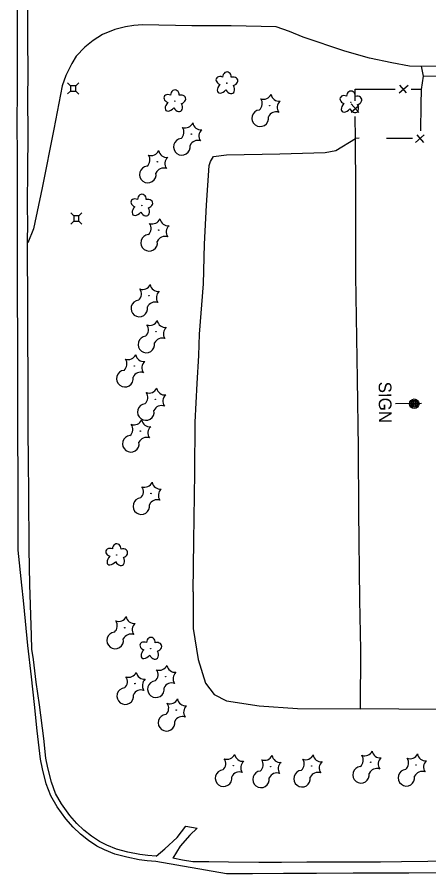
# Model space of a CAD drawing. Extents: x 588843 to 2552415, y 180129 to 269402.
# Drawn here: x 593240.3 to 593435.2, y 183995.4 to 184401.2 of the extents above; entities that cross this region are included whole.
import ezdxf

# ---------------------------------------------------------------- set-up
doc = ezdxf.new("R2010")
doc.units = 0
for name, color, linetype in [('Default', 7, 'Continuous'), ('E_AREA', 7, 'Continuous'), ('E_DWY', 7, 'Continuous'), ('E_FEN_P', 7, 'Continuous'), ('E_LAND_Vegetation', 7, 'Continuous'), ('E_MISCPROP', 7, 'Continuous'), ('E_RDWY', 7, 'Continuous'), ('E_RDWY_C_and_G', 7, 'Continuous'), ('E_RDWY_Gravel', 7, 'Continuous'), ('E_SGN', 7, 'Continuous'), ('E_SGN_Text', 7, 'Continuous'), ('E_UTL_AG_Bold', 7, 'Continuous')]:
    doc.layers.add(name, color=color, linetype=linetype)

# ---------------------------------------------------------------- blocks, each defined once
blk = doc.blocks.new('CTRE')
at = {"layer": 'Default'}
blk.add_circle((0, 0), 0.223, dxfattribs=at)
for centre, start, end in [((-11.97, 8.96), 280.2067, 5.97162), ((1.81, 14.92), 220.21132, 305.97623), ((13.83, 5.89), 160.21133, 245.97624), ((-13.83, -5.9), 340.21132, 65.97623), ((-1.81, -14.93), 40.21133, 125.97624), ((12.03, -9.04), 185.92721, 100.25111)]:
    blk.add_arc(centre, 7.87, start, end, dxfattribs=at)
blk = doc.blocks.new('DTRE')
at = {"layer": 'Default'}
blk.add_circle((-0.18, 0), 0.183, dxfattribs=at)
for centre, major_axis, ratio in [((-1.87, 5.32), (1.36, -4.98), 0.782863), ((-5.87, 0.15), (4.93, -0.12), 0.832022), ((4.06, 2.74), (-5.27, -2.93), 0.691916), ((-2.49, -5.24), (1.8, 4.86), 0.716896), ((3.54, -3.71), (-5.01, 4.58), 0.560249)]:
    blk.add_ellipse(centre, major_axis=major_axis, ratio=ratio, start_param=1.570796, end_param=4.712389, dxfattribs=at)
blk = doc.blocks.new('PED')
at = {"layer": 'Default'}
for p, q in [((-2.5, 2.5), (-5.33, 5.33)), ((2.5, 2.5), (5.33, 5.33)), ((-2.5, -2.5), (-5.33, -5.33)), ((2.5, -2.5), (5.33, -5.33))]:
    blk.add_line(p, q, dxfattribs=at)
blk.add_lwpolyline([(-2.5, -2.5), (2.5, -2.5), (2.5, 2.5), (-2.5, 2.5)], close=True, dxfattribs=at)
blk = doc.blocks.new('POLE')
at = {"layer": 'Default'}
for radius in [4.46, 3.35, 2.23, 1.12]:
    blk.add_circle((0, 0), radius, dxfattribs=at)
blk = doc.blocks.new('SIGN')
at = {"layer": 'Default'}
blk.add_text('SIGN', height=12, dxfattribs=at).set_placement((-18.55, -6))

msp = doc.modelspace()

# ---------------------------------------------------------------- linework, layer by layer
at = {"layer": 'E_AREA'}
msp.add_lwpolyline([(593431.59, 184377.93), (593432.5, 184373.17)], dxfattribs=at)
at = {"layer": 'E_DWY'}
for points in [[(593631.69, 184413.71), (593631.67, 184373.35), (593604.85, 184372.88), (593564.43, 184373), (593502.95, 184372.78), (593454.12, 184373.01), (593432.5, 184373.17), (593431.48, 184366.85)], [(593470.82, 184377.84), (593426, 184377.94), (593417.66, 184379.46), (593407.11, 184381.69), (593395.36, 184385.08), (593375.64, 184391.63), (593369.17, 184394.36), (593362.89, 184396.66), (593341.55, 184397.01), (593323.04, 184397.1), (593299.63, 184397.51), (593295.54, 184397.19), (593291.52, 184396.66), (593286.51, 184395.29), (593280.75, 184392.96), (593276.21, 184390.1), (593272.35, 184386.92), (593268.25, 184382.72), (593266.13, 184379.26), (593263.3, 184373.56), (593261.65, 184368.64), (593257.65, 184348.09), (593252.09, 184320.4), (593248.08, 184300.88), (593245.28, 184294.32)], [(593323.63, 184129.02), (593323.87, 184153.18), (593324.38, 184185.29), (593324.62, 184209.34), (593325.48, 184227.67), (593326.23, 184240.93), (593326.6, 184251.11), (593328.55, 184274.9), (593329.02, 184293.67), (593330, 184312.2), (593331.12, 184330.87), (593331.74, 184332.8), (593333.23, 184335.24), (593339.34, 184335.91), (593364.65, 184336.4), (593386.05, 184337.01), (593391.08, 184338.04), (593400.42, 184343.69)], [(593402.45, 184125.26), (593401.98, 184167.17), (593401.81, 184197.24), (593401.41, 184229.76), (593400.56, 184278.64), (593400.59, 184318.89), (593400.42, 184343.72)], [(593323.63, 184129.02), (593323.68, 184111.58), (593325.91, 184096.93), (593329.53, 184085.67), (593333.48, 184080.36), (593339.36, 184077.44), (593354.79, 184075.02), (593372.94, 184073.72), (593402.81, 184073.66)], [(593439.11, 184073.34), (593402.81, 184073.66), (593402.96, 184101.6), (593402.45, 184125.26)]]:
    msp.add_lwpolyline(points, dxfattribs=at)
at = {"layer": 'E_FEN_P'}
for p, q in [((593421.09, 184365.32), (593425.34, 184369)), ((593421.29, 184369.01), (593424.48, 184365.39)), ((593402.07, 184355.96), (593398.35, 184360.18)), ((593398.37, 184356.13), (593401.97, 184359.34)), ((593433.03, 184345.44), (593428.79, 184341.74)), ((593432.84, 184341.74), (593429.65, 184345.36))]:
    msp.add_line(p, q, dxfattribs=at)
for points in [[(593400.33, 184361.61), (593400.31, 184367.06), (593407.04, 184367.05)], [(593407.04, 184367.05), (593419.22, 184367.03)], [(593426.76, 184367.01), (593431.51, 184367), (593431.43, 184359.57)], [(593431.43, 184359.57), (593431.29, 184347.39)], [(593402.24, 184343.85), (593400.42, 184343.72), (593400.37, 184354.07)], [(593427.37, 184343.73), (593415.19, 184343.74)]]:
    msp.add_lwpolyline(points, dxfattribs=at)
at = {"layer": 'E_RDWY'}
for points in [[(593242.46, 184132.19), (593240.85, 184148.67), (593240.82, 184164.6), (593240.73, 184183.98), (593240.65, 184202.42), (593240.54, 184220.47), (593240.49, 184297.36), (593240.52, 184313.89), (593240.45, 184335.12), (593240.29, 184350.9), (593240.44, 184366.42), (593240.41, 184382.33), (593240.4, 184397.38), (593240.34, 184413.18)], [(593251.42, 184049.75), (593249.8, 184063.22), (593248.43, 184075.61), (593247.02, 184088.74), (593245.41, 184103.65), (593244.29, 184115.13), (593243.3, 184124.84), (593242.46, 184132.19)], [(593306.1, 184003.8), (593310.18, 184007.26), (593316.1, 184012.72), (593320.22, 184018.08), (593325.5, 184017.03), (593322, 184013.76), (593317.53, 184008.59), (593314.03, 184002.86)], [(593439.7, 183995.86), (593425.74, 183995.79), (593412.44, 183995.74), (593399.36, 183995.72), (593381.98, 183995.54), (593366.43, 183995.53), (593351.75, 183995.49), (593339.4, 183995.44), (593305.91, 184001.31)]]:
    msp.add_lwpolyline(points, dxfattribs=at)
at = {"layer": 'E_RDWY_C_and_G'}
for points in [[(593305.91, 184001.31), (593301.87, 184001.61), (593297.98, 184002.11), (593292.18, 184003.3), (593286.59, 184004.78), (593281.65, 184006.8), (593278.05, 184008.57), (593273.99, 184011.2), (593270.28, 184014.26), (593266.78, 184017.5), (593263.27, 184021.45), (593259.19, 184027.2), (593256.22, 184032.44), (593254.09, 184038.11), (593252.34, 184045.1), (593251.42, 184049.75)], [(593306.1, 184003.8), (593302.13, 184004.1), (593298.39, 184004.58), (593292.75, 184005.74), (593287.39, 184007.16), (593282.68, 184009.08), (593279.28, 184010.75), (593275.48, 184013.22), (593271.93, 184016.14), (593268.56, 184019.25), (593265.23, 184023.01), (593261.31, 184028.54), (593258.49, 184033.51), (593256.48, 184038.85), (593254.78, 184045.64), (593253.87, 184050.24)]]:
    msp.add_lwpolyline(points, dxfattribs=at)
at = {"layer": 'E_RDWY_Gravel'}
for points in [[(593246.35, 184132.48), (593245.99, 184149.18), (593245.82, 184175.7), (593245.63, 184190.91), (593245.53, 184205.49), (593245.5, 184220.98), (593245.27, 184297.56), (593245.38, 184300.64), (593245.27, 184314.1), (593245.4, 184327.5), (593245.46, 184346.59), (593245.4, 184362.19), (593245.49, 184375.02), (593245.41, 184390.88), (593245.34, 184405.88)], [(593253.87, 184050.24), (593252.91, 184059.48), (593250.89, 184075.43), (593249.33, 184086.19), (593247.96, 184096.97), (593247.31, 184101.9), (593247.03, 184108.35), (593246.35, 184132.48)], [(593447.25, 184001.47), (593434.77, 184001.37), (593422.26, 184001.09), (593412.28, 184001.03), (593402.4, 184000.97), (593388.91, 184000.9), (593377.36, 184001.05), (593365.47, 184000.89), (593354.69, 184000.89), (593340.27, 184001), (593331.02, 184001.09), (593323.38, 184001.13), (593318.54, 184001.89), (593314.03, 184002.86)]]:
    msp.add_lwpolyline(points, dxfattribs=at)
at = {"layer": 'E_SGN'}
msp.add_lwpolyline([(593419.45, 184218.27), (593431.64, 184218.31)], dxfattribs=at)

# ---------------------------------------------------------------- block references
at = {"layer": 'E_LAND_Vegetation', "yscale": 0.5}
for name, p, xscale, rotation in [('DTRE', (593339.55, 184369.82), 0.49999999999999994, -90.03098035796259), ('DTRE', (593314.89, 184361.28), 0.49999999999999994, -90.03098035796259), ('CTRE', (593359.86, 184359.29), 0.49999999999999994, -90.03098035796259), ('DTRE', (593398.24, 184360.78), 0.49999999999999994, -90.03098035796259), ('CTRE', (593322.79, 184345.76), 0.49999999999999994, -90.03098035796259), ('CTRE', (593306.67, 184332.65), 0.49999999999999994, -90.03098035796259), ('DTRE', (593299.25, 184311.88), 0.49999999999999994, -90.03098035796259), ('CTRE', (593307.3, 184300.3), 0.49999999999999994, -90.03098035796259), ('CTRE', (593302.65, 184269.23), 0.49999999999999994, -90.03098035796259), ('CTRE', (593305.99, 184252.19), 0.49999999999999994, -90.03098035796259), ('CTRE', (593295.8, 184235.99), 0.49999999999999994, -90.03098035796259), ('CTRE', (593305.72, 184220.18), 0.49999999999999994, -90.03098035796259), ('CTRE', (593298.61, 184205.12), 0.49999999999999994, -90.03098035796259), ('CTRE', (593303.61, 184175.59), 0.49999999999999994, -90.03098035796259), ('DTRE', (593287.37, 184146.34), 0.49999999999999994, -90.03098035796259), ('CTRE', (593291.24, 184111.98), 0.5, -90.44645755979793), ('DTRE', (593303.51, 184102), 0.5, -90.44645755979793), ('CTRE', (593310.55, 184088.85), 0.5, -90.44645755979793), ('CTRE', (593296.03, 184085.56), 0.5, -90.44645755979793), ('CTRE', (593315.57, 184072.97), 0.5, -90.44645755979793), ('CTRE', (593342.6, 184046.71), 0.5, -90.44645755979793), ('CTRE', (593407.66, 184048.33), 0.5, -90.44645755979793), ('CTRE', (593429.13, 184046.95), 0.5, -90.44645755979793), ('CTRE', (593360.3, 184046.21), 0.5, -90.44645755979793), ('CTRE', (593379.74, 184046.51), 0.5, -90.44645755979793)]:
    msp.add_blockref(name, p, dxfattribs=dict(at, xscale=xscale, rotation=rotation))
at = {"layer": 'E_MISCPROP', "xscale": 0.49999999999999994, "yscale": 0.5000000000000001, "rotation": -89.630833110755}
msp.add_blockref('POLE', (593428.3, 184218.11), dxfattribs=at)
at = {"layer": 'E_SGN_Text', "xscale": 0.49999999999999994, "yscale": 0.5000000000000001, "rotation": -89.630833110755}
msp.add_blockref('SIGN', (593414.49, 184219.27), dxfattribs=at)
at = {"layer": 'E_UTL_AG_Bold', "xscale": 0.49999999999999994, "yscale": 0.49999999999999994, "rotation": -90.119079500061}
for p in [(593266.76, 184367.44), (593268.31, 184305.78)]:
    msp.add_blockref('PED', p, dxfattribs=at)

doc.saveas('drawing.dxf')
